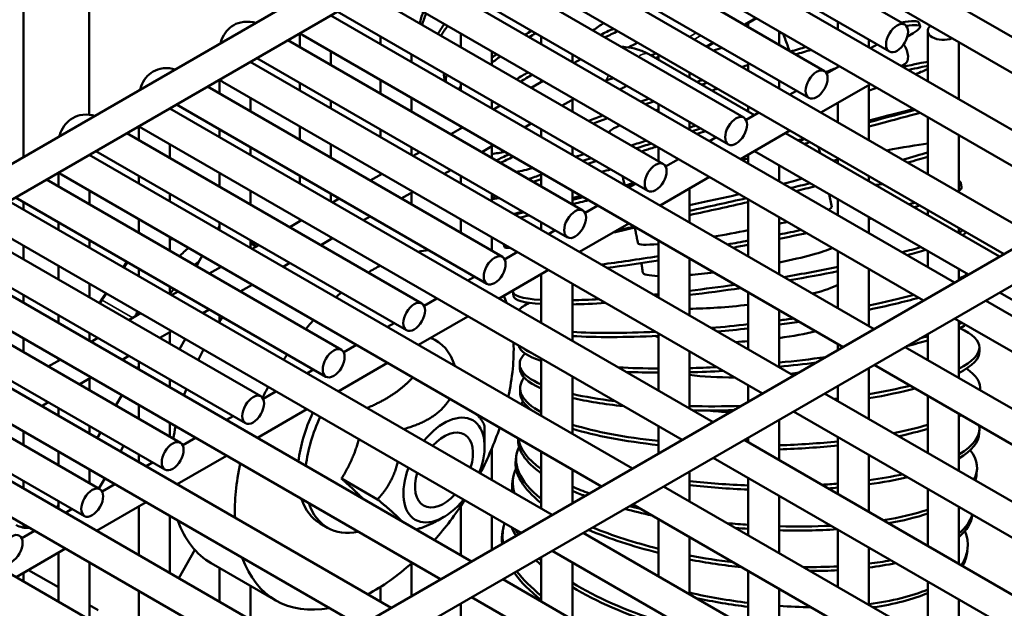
# Model space of a CAD drawing. Header units: inches. Extents: x 1 to 271, y 5 to 171.
# Tile 274 of 334: x 257.17 to 260.92, y 89.32 to 91.56. Entities that reach past the tile are written whole.
import ezdxf

# ---------------------------------------------------------------- set-up
doc = ezdxf.new("R2010")
doc.units = ezdxf.units.IN
doc.header["$LTSCALE"] = 8
doc.header["$MEASUREMENT"] = 0
doc.layers.add('Visible (ANSI)', color=7, linetype='Continuous', lineweight=50)
doc.layers.add('Visible Narrow (ANSI)', color=7, linetype='Continuous', lineweight=35)

msp = doc.modelspace()

# ---------------------------------------------------------------- linework, layer by layer
at = {"layer": 'Visible (ANSI)'}
for p, q in [((259.5567, 92.4043), (240.1628, 81.2072)), ((259.6157, 92.302), (240.2875, 81.1429)), ((257.1851, 92.0812), (257.1851, 91.0351)), ((257.4351, 92.0812), (257.4351, 91.1958)), ((259.1669, 92.0288), (261.222, 90.8423)), ((258.9666, 91.9272), (261.0338, 90.7337)), ((260.1732, 91.2596), (258.9917, 91.9418)), ((260.2015, 91.9215), (261.6463, 91.0873)), ((258.8607, 91.852), (260.9157, 90.6655)), ((260.0834, 91.8533), (261.5282, 91.0191)), ((259.926, 91.1851), (258.8036, 91.8331)), ((260.5385, 91.5387), (260.0933, 91.7958)), ((258.6604, 91.7504), (260.7276, 90.5569)), ((259.867, 91.0828), (258.6855, 91.765)), ((259.8952, 91.7447), (261.3401, 90.9105)), ((258.5545, 91.6752), (260.6095, 90.4887)), ((260.4794, 91.4364), (260.0342, 91.6935)), ((259.6198, 91.0083), (258.4974, 91.6563)), ((259.5607, 90.906), (258.3793, 91.5882)), ((260.2322, 91.3619), (259.787, 91.619)), ((258.3541, 91.5736), (260.4214, 90.3801)), ((259.9737, 91.563), (259.9288, 91.5371)), ((259.9423, 91.5449), (259.9423, 91.5293)), ((260.2839, 91.5493), (260.2839, 91.5203)), ((260.5914, 91.547), (260.5965, 91.5319)), ((260.6254, 91.5148), (260.6254, 91.3231)), ((259.3136, 90.8315), (258.1912, 91.4795)), ((258.2367, 91.5058), (258.2367, 91.4532)), ((258.2483, 91.4984), (260.3033, 90.3119)), ((258.5429, 91.4937), (258.5429, 91.4646)), ((258.8492, 91.5051), (258.8492, 91.4532)), ((259.1554, 91.4937), (259.1554, 91.4646)), ((260.0604, 91.5129), (260.0604, 91.4611)), ((260.402, 91.4811), (260.402, 91.4521)), ((259.8107, 91.4689), (259.7856, 91.4544)), ((260.4075, 91.449), (260.4326, 91.4635)), ((260.7435, 91.4722), (260.7435, 91.2549)), ((259.2545, 90.7292), (258.073, 91.4113)), ((258.3548, 91.4369), (258.3548, 91.3851)), ((258.661, 91.4255), (258.661, 91.3965)), ((258.9673, 91.4369), (258.9673, 91.3851)), ((259.2735, 91.4255), (259.2735, 91.3965)), ((259.3051, 91.4072), (259.28, 91.3927)), ((259.9661, 91.1941), (259.5641, 91.4262)), ((259.6008, 91.4247), (259.6008, 91.405)), ((258.0479, 91.3968), (260.1152, 90.2033)), ((258.0486, 91.3972), (258.0486, 91.3965)), ((259.9423, 91.3929), (259.9423, 91.3639)), ((260.2407, 91.3527), (260.2894, 91.3808)), ((260.2839, 91.3839), (260.2839, 91.3776)), ((260.5256, 91.3808), (260.5385, 91.3882)), ((257.9305, 91.329), (257.9305, 91.2764)), ((258.5429, 91.3283), (258.5429, 91.2764)), ((258.7894, 91.3263), (258.7923, 91.3207)), ((259.1554, 91.3283), (259.1554, 91.3208)), ((259.7189, 91.3565), (259.7189, 91.3368)), ((259.0073, 90.6547), (257.8849, 91.3027)), ((257.942, 91.3216), (259.997, 90.1351)), ((258.2367, 91.3169), (258.2367, 91.2878)), ((258.8492, 91.3169), (258.8492, 91.2878)), ((259.1619, 91.3245), (259.117, 91.2986)), ((260.0604, 91.3247), (260.0604, 91.2957)), ((260.2193, 91.204), (260.4075, 91.3126)), ((260.402, 91.3094), (260.402, 91.0985)), ((258.0486, 91.2601), (258.0486, 91.2083)), ((258.661, 91.2601), (258.661, 91.2083)), ((259.28, 91.2563), (259.2351, 91.2304)), ((259.2735, 91.2526), (259.2735, 91.2083)), ((260.1012, 91.2722), (260.1264, 91.2867)), ((257.7417, 91.22), (259.8089, 90.0265)), ((257.7424, 91.2204), (257.7424, 91.2197)), ((258.9483, 90.5524), (257.7668, 91.2345)), ((258.3548, 91.2487), (258.3548, 91.2197)), ((258.9673, 91.2487), (258.9673, 91.2197)), ((258.9989, 91.2304), (258.9738, 91.2159)), ((259.6008, 91.2365), (259.6008, 91.2075)), ((259.9423, 91.2275), (259.9423, 91.2078)), ((260.2839, 91.2412), (260.2839, 91.1667)), ((259.9345, 91.1759), (259.9831, 91.204)), ((260.6254, 91.1868), (260.6254, 90.9695)), ((261.742, 91.1426), (247.6213, 82.99)), ((257.6242, 91.1522), (257.6242, 91.0996)), ((257.6358, 91.1448), (259.6908, 89.9583)), ((257.9305, 91.1401), (257.9305, 91.111)), ((258.2367, 91.1515), (258.2367, 91.0996)), ((258.5429, 91.1401), (258.5429, 91.111)), ((258.8557, 91.1477), (258.8108, 91.1218)), ((258.8492, 91.1515), (258.8492, 91.144)), ((259.117, 91.1622), (259.0919, 91.1477)), ((259.1554, 91.1401), (259.1554, 91.111)), ((259.7189, 91.1683), (259.7189, 91.1393)), ((258.7011, 90.4779), (257.5787, 91.1259)), ((259.795, 91.0954), (259.8201, 91.1099)), ((259.9131, 91.0272), (260.1012, 91.1358)), ((260.8987, 90.6557), (260.0842, 91.1259)), ((260.7435, 91.1186), (260.7435, 90.9013)), ((257.7424, 91.0833), (257.7424, 91.0315)), ((258.0486, 91.0719), (258.0486, 91.0429)), ((258.3548, 91.0833), (258.3548, 91.0315)), ((258.661, 91.0719), (258.661, 91.0429)), ((258.9738, 91.0795), (258.9289, 91.0536)), ((258.9673, 91.0758), (258.9673, 91.0315)), ((259.2735, 91.0719), (259.2735, 91.0429)), ((259.6008, 91.0711), (259.6008, 91.0193)), ((261.8011, 91.0403), (247.7044, 82.9016)), ((257.4355, 91.0432), (259.5027, 89.8497)), ((257.4361, 91.0436), (257.4361, 91.0429)), ((258.6421, 90.3756), (257.4606, 91.0577)), ((258.6927, 91.0536), (258.6675, 91.0391)), ((259.6283, 90.9991), (259.6769, 91.0272)), ((259.9423, 91.044), (259.9423, 91.0103)), ((260.7806, 90.5875), (259.9661, 91.0577)), ((260.2839, 91.0303), (260.2839, 91.0107)), ((260.0604, 91.0033), (260.0604, 90.9421)), ((257.318, 90.9754), (257.318, 90.9228)), ((257.3296, 90.968), (259.3846, 89.7815)), ((257.6242, 90.9633), (257.6242, 90.9342)), ((257.9305, 90.9747), (257.9305, 90.9228)), ((258.2367, 90.9633), (258.2367, 90.9342)), ((258.5494, 90.9709), (258.5045, 90.945)), ((258.5429, 90.9747), (258.5429, 90.9672)), ((258.8108, 90.9854), (258.7856, 90.9709)), ((258.8492, 90.9633), (258.8492, 90.9342)), ((259.1554, 90.9747), (259.1554, 90.9228)), ((259.6069, 90.8504), (259.795, 90.959)), ((260.402, 90.9621), (260.402, 90.9425)), ((258.3949, 90.3011), (257.2725, 90.9491)), ((259.4888, 90.9186), (259.5139, 90.9331)), ((259.7189, 90.915), (259.7189, 90.7857)), ((260.7516, 90.9363), (260.7545, 90.9206)), ((258.3358, 90.1988), (257.1544, 90.8809)), ((257.4361, 90.9065), (257.4361, 90.8547)), ((257.7424, 90.8951), (257.7424, 90.8661)), ((258.0486, 90.9065), (258.0486, 90.8547)), ((258.3548, 90.8951), (258.3548, 90.8661)), ((258.3864, 90.8768), (258.3613, 90.8623)), ((258.6675, 90.9027), (258.6227, 90.8768)), ((258.661, 90.899), (258.661, 90.8547)), ((258.9673, 90.8951), (258.9673, 90.8661)), ((258.9673, 90.8809), (258.9685, 90.8769)), ((259.2735, 90.9065), (259.2735, 90.8547)), ((257.1292, 90.8664), (259.1965, 89.6729)), ((257.1851, 90.8632), (257.1851, 90.8342)), ((259.322, 90.8223), (259.3707, 90.8504)), ((259.9423, 90.8739), (259.9423, 90.6567)), ((260.2839, 90.8743), (260.2839, 90.8131)), ((258.5045, 90.8086), (258.4794, 90.7941)), ((260.0604, 90.8057), (260.0604, 90.5885)), ((260.402, 90.8061), (260.402, 90.7449)), ((260.6254, 90.8331), (260.6254, 90.8135)), ((258.0887, 90.1243), (256.9662, 90.7723)), ((257.0234, 90.7912), (259.0784, 89.6047)), ((257.318, 90.7865), (257.318, 90.7574)), ((257.6242, 90.7979), (257.6242, 90.746)), ((257.9305, 90.7707), (257.9247, 90.7608)), ((257.9305, 90.7865), (257.9305, 90.7574)), ((258.2432, 90.7941), (258.1983, 90.7682)), ((258.2367, 90.7979), (258.2367, 90.7904)), ((258.8492, 90.7979), (258.8492, 90.746)), ((259.1554, 90.7865), (259.1554, 90.7574)), ((259.3007, 90.6736), (259.4888, 90.7822)), ((260.7435, 90.765), (260.7435, 90.7453)), ((257.7424, 90.7297), (257.7424, 90.6779)), ((258.9673, 90.7297), (258.9673, 90.6779)), ((259.1826, 90.7418), (259.2077, 90.7563)), ((256.823, 90.6896), (258.8902, 89.4961)), ((258.0296, 90.022), (256.8481, 90.7041)), ((257.1851, 90.6978), (257.1851, 90.646)), ((257.4361, 90.7183), (257.4361, 90.6893)), ((257.7424, 90.721), (257.755, 90.7224)), ((258.0486, 90.7183), (258.0486, 90.6893)), ((258.0711, 90.6948), (258.0486, 90.7078)), ((258.0802, 90.7), (258.0551, 90.6855)), ((258.3613, 90.7259), (258.3164, 90.7)), ((259.0133, 90.7031), (259.0157, 90.6923)), ((259.6008, 90.7175), (259.6008, 90.5003)), ((257.8657, 90.6585), (257.8554, 90.6407)), ((259.0158, 90.6455), (259.0644, 90.6736)), ((260.2839, 90.6767), (260.2839, 90.4595)), ((260.6254, 90.6771), (260.6254, 90.6159)), ((256.7171, 90.6144), (258.7721, 89.4279)), ((257.318, 90.6211), (257.318, 90.5692)), ((257.5648, 90.615), (257.5789, 90.6358)), ((257.8554, 90.6407), (257.8432, 90.6196)), ((257.937, 90.6173), (257.8921, 90.5914)), ((257.9305, 90.6211), (257.9305, 90.6136)), ((258.1983, 90.6318), (258.1732, 90.6173)), ((259.7189, 90.6493), (259.7189, 90.4321)), ((257.7824, 89.9475), (256.66, 90.5955)), ((257.6242, 90.6097), (257.6242, 90.5806)), ((258.8763, 90.565), (258.9015, 90.5795)), ((258.9944, 90.4968), (259.1826, 90.6054)), ((259.1554, 90.5897), (259.1554, 90.4038)), ((260.402, 90.6085), (260.402, 90.3913)), ((260.7435, 90.6089), (260.7435, 90.5661)), ((257.4361, 90.5529), (257.4361, 90.5011)), ((257.7424, 90.5415), (257.7424, 90.5125)), ((258.0551, 90.5491), (258.0102, 90.5232)), ((259.2735, 90.5529), (259.2735, 90.3357)), ((256.5168, 90.5128), (258.584, 89.3193)), ((257.7234, 89.8452), (256.5419, 90.5273)), ((257.1851, 90.5096), (257.1851, 90.4806)), ((257.481, 90.4917), (257.4982, 90.517)), ((257.774, 90.5232), (257.7489, 90.5087)), ((259.047, 90.5217), (259.0494, 90.506)), ((259.9423, 90.5203), (259.9423, 90.3031)), ((262.2136, 89.7601), (260.8987, 90.5193)), ((258.7096, 90.4687), (258.7582, 90.4968)), ((260.8457, 90.4887), (261.9125, 89.8729)), ((256.4109, 90.4376), (258.4659, 89.2511)), ((257.318, 90.4329), (257.318, 90.4038)), ((257.6307, 90.4405), (257.5859, 90.4146)), ((257.6242, 90.4443), (257.6242, 90.4368)), ((257.8921, 90.455), (257.867, 90.4405)), ((257.9305, 90.4329), (257.9305, 90.4059)), ((258.6882, 90.32), (258.8763, 90.4286)), ((260.0604, 90.4521), (260.0604, 90.2349)), ((257.4762, 89.7707), (256.3538, 90.4187)), ((258.5701, 90.3882), (258.5952, 90.4027)), ((260.7276, 90.4205), (261.8534, 89.7706)), ((260.7435, 90.4114), (260.7435, 90.1941)), ((257.4361, 90.3647), (257.4361, 90.3357)), ((257.7489, 90.3723), (257.704, 90.3464)), ((257.7424, 90.3686), (257.7424, 90.3243)), ((259.6008, 90.3639), (259.6008, 90.1467)), ((260.6254, 90.3615), (260.6254, 90.2623)), ((256.2106, 90.336), (258.2778, 89.1425)), ((257.4171, 89.6684), (256.2357, 90.3505)), ((257.1851, 90.3442), (257.1851, 90.2924)), ((257.4678, 90.3464), (257.4426, 90.3319)), ((257.7785, 90.3034), (257.801, 90.3422)), ((258.4034, 90.2919), (258.452, 90.32)), ((258.7539, 90.3369), (258.7358, 90.3474)), ((260.2839, 90.3231), (260.2839, 90.3007)), ((257.5859, 90.2782), (257.5607, 90.2637)), ((259.7189, 90.2957), (259.7189, 90.0785)), ((260.5395, 90.3119), (261.6062, 89.6961)), ((260.8218, 90.3116), (260.8224, 90.296)), ((256.1047, 90.2608), (258.1597, 89.0743)), ((257.3245, 90.2637), (257.2796, 90.2378)), ((257.318, 90.2675), (257.318, 90.26)), ((257.6242, 90.2403), (257.6185, 90.2304)), ((257.6242, 90.2561), (257.6242, 90.227)), ((258.382, 90.1432), (258.5701, 90.2518)), ((259.0731, 90.2452), (259.0737, 90.2296)), ((259.1554, 90.2675), (259.1554, 90.0502)), ((260.4214, 90.2437), (261.5472, 89.5938)), ((258.2639, 90.2114), (258.289, 90.2259)), ((260.402, 90.2325), (260.402, 90.0377)), ((257.4426, 90.1955), (257.3977, 90.1696)), ((257.4361, 90.1918), (257.4361, 90.1475)), ((257.7424, 90.1879), (257.7424, 90.1589)), ((259.2735, 90.1993), (259.2735, 89.9821)), ((259.9423, 90.1667), (259.9423, 90.1035)), ((255.9043, 90.1592), (257.9716, 88.9657)), ((257.5595, 90.1281), (257.537, 90.0892)), ((258.0971, 90.1151), (258.1458, 90.1432)), ((259.0748, 90.1552), (259.0748, 90.1397)), ((260.2333, 90.1351), (261.3, 89.5193)), ((260.2839, 90.1643), (260.2839, 90.1059)), ((260.8248, 90.1553), (260.8248, 90.1472)), ((257.2796, 90.1014), (257.2545, 90.0869)), ((257.6242, 90.0907), (257.6242, 90.0388)), ((260.6254, 90.1259), (260.6254, 89.9087)), ((257.318, 90.0793), (257.318, 90.0502)), ((258.0758, 89.9664), (258.2639, 90.075)), ((260.1152, 90.0669), (261.2409, 89.417)), ((260.7435, 90.0578), (260.7435, 89.8405)), ((257.7424, 90.0225), (257.7424, 89.9707)), ((257.9576, 90.0346), (257.9828, 90.0491)), ((260.0604, 90.0354), (260.0604, 89.8813)), ((257.1851, 89.9906), (257.1851, 89.9388)), ((257.4361, 90.0111), (257.4361, 89.9821)), ((257.478, 89.9869), (257.4654, 89.9652)), ((258.9396, 89.933), (258.9396, 89.9786)), ((259.6008, 90.0103), (259.6008, 89.9064)), ((260.8218, 89.9995), (260.8212, 89.9842)), ((257.7909, 89.9383), (257.8395, 89.9664)), ((259.927, 89.9583), (260.9938, 89.3425)), ((259.9423, 89.9672), (259.9423, 89.9495)), ((260.2839, 89.9695), (260.2839, 89.7523)), ((257.318, 89.9139), (257.318, 89.862)), ((257.5538, 89.9141), (257.5663, 89.9359)), ((257.6242, 89.9025), (257.6242, 89.8734)), ((258.9673, 89.9263), (258.9673, 89.8053)), ((259.1554, 89.9139), (259.1554, 89.6966)), ((257.6514, 89.8578), (257.6765, 89.8723)), ((257.7695, 89.7896), (257.9576, 89.8982)), ((259.0599, 89.8969), (259.0581, 89.882)), ((259.8089, 89.8901), (260.9347, 89.2402)), ((260.402, 89.9013), (260.402, 89.6841)), ((257.4361, 89.8457), (257.4361, 89.7939)), ((259.2735, 89.8457), (259.2735, 89.7174)), ((259.7189, 89.8382), (259.7189, 89.7249)), ((260.8128, 89.8445), (260.8116, 89.8294)), ((257.1851, 89.8024), (257.1851, 89.7734)), ((257.4723, 89.773), (257.4947, 89.8118)), ((258.3952, 89.811), (258.5323, 89.7319)), ((259.0486, 89.8157), (259.0462, 89.8011)), ((259.9423, 89.8131), (259.9423, 89.5959)), ((257.4847, 89.7615), (257.5333, 89.7896)), ((259.6208, 89.7815), (260.6875, 89.1657)), ((260.6254, 89.7723), (260.6254, 89.5551)), ((257.318, 89.7257), (257.318, 89.6966)), ((257.4633, 89.6128), (257.6514, 89.7214)), ((260.0604, 89.7449), (260.0604, 89.5277)), ((257.318, 89.7099), (257.3123, 89.7)), ((257.3452, 89.681), (257.3703, 89.6955)), ((257.6242, 89.7057), (257.6242, 89.5198)), ((258.8492, 89.707), (258.8492, 89.5198)), ((259.5027, 89.7133), (260.6285, 89.0634)), ((260.7435, 89.7042), (260.7435, 89.4869)), ((257.7424, 89.6689), (257.7424, 89.4517)), ((258.3424, 89.6242), (258.3141, 89.6405)), ((258.7851, 89.6654), (258.7619, 89.652)), ((258.9673, 89.6689), (258.9673, 89.5406)), ((259.6008, 89.6567), (259.6008, 89.4395)), ((257.1785, 89.5847), (257.2271, 89.6128)), ((257.1851, 89.637), (257.1851, 89.6248)), ((259.008, 89.6093), (259.011, 89.6236)), ((259.3146, 89.6047), (260.3813, 88.9889)), ((260.2839, 89.6159), (260.2839, 89.3987)), ((259.7189, 89.5885), (259.7189, 89.3713)), ((257.1571, 89.436), (257.3452, 89.5446)), ((257.318, 89.5289), (257.318, 89.343)), ((257.7757, 89.4324), (257.8374, 89.5394)), ((259.1965, 89.5365), (260.3223, 88.8866)), ((260.402, 89.5477), (260.402, 89.3305)), ((260.7764, 89.5379), (260.774, 89.5233)), ((257.4361, 89.4921), (257.4361, 89.2749)), ((259.1554, 89.5128), (259.1554, 89.343)), ((259.2735, 89.4921), (259.2735, 89.2749)), ((257.318, 89.3975), (257.2043, 89.4632)), ((258.1449, 89.3474), (257.8995, 89.489)), ((257.9305, 89.4712), (257.9305, 89.343)), ((258.661, 89.4881), (258.661, 89.3638)), ((259.9423, 89.4595), (259.9423, 89.2423)), ((257.1851, 89.4522), (257.1851, 89.4198)), ((259.0084, 89.4279), (260.0751, 88.8121)), ((260.6254, 89.4187), (260.6254, 89.2015)), ((257.6242, 89.3835), (257.6242, 89.1662)), ((258.0486, 89.403), (258.0486, 89.2749)), ((258.5429, 89.3984), (258.5429, 89.343)), ((260.0604, 89.3913), (260.0604, 89.1741)), ((258.8902, 89.3597), (260.016, 88.7098)), ((260.7435, 89.3506), (260.7435, 89.1173)), ((257.4694, 89.3101), (257.4361, 89.3293)), ((258.8492, 89.336), (258.8492, 89.1662))]:
    msp.add_line(p, q, dxfattribs=at)
for centre, major_axis, ratio, start_param, end_param in [((259.4472, 91.9405), (-0.7456, -0.4579), 0.274016, 5.913335, 6.045816), ((259.4552, 91.9273), (-0.7456, -0.4579), 0.274016, 5.894585, 6.021439), ((259.7631, 91.2648), (0.8283, 0.2821), 0.066308, 0, 0.383863), ((259.5092, 91.8349), (-0.7626, -0.4289), 0.240649, 5.797608, 5.906567), ((259.5168, 91.8214), (-0.7626, -0.4289), 0.240649, 5.780082, 5.885924), ((259.6224, 91.6145), (-0.7926, -0.3707), 0.172148, 5.319216, 5.359006), ((259.6733, 91.5002), (-0.8057, -0.3413), 0.13719, 4.960865, 5.025811), ((259.6795, 91.4856), (-0.8057, -0.3413), 0.13719, 4.947138, 5.01193), ((259.7259, 91.3687), (-0.8175, -0.3118), 0.10188, 4.405882, 4.420681), ((259.7683, 91.2497), (0.8283, 0.2821), 0.066308, 5.916176, 6.619805), ((260.6845, 91.5148), (-0.0591, 0), 0.57735, 5.676493, 8.460674), ((258.2778, 91.5495), (-0.0295, -0.0511), 0.57735, 5.924866, 6.283185), ((259.6291, 91.6003), (-0.7926, -0.3707), 0.172148, 5.305131, 5.344613), ((259.5677, 91.7262), (-0.7783, -0.3999), 0.206663, 5.769667, 5.776824), ((259.7631, 91.2648), (-0.8283, -0.2821), 0.066308, 4.186642, 4.266179), ((259.7683, 91.2497), (-0.8283, -0.2821), 0.066308, 4.167416, 4.24788), ((260.5089, 91.4394), (0.0295, -0.0511), 0.57735, 0, 1.712693), ((259.6224, 91.6145), (-0.7926, -0.3707), 0.172148, 5.561392, 5.600339), ((259.6291, 91.6003), (-0.7926, -0.3707), 0.172148, 5.544761, 5.615319), ((259.7203, 91.3836), (-0.8175, -0.3118), 0.10188, 4.83047, 4.855514), ((259.7259, 91.3687), (-0.8175, -0.3118), 0.10188, 4.827107, 4.840749), ((259.7631, 91.2648), (-0.8283, -0.2821), 0.066308, 4.471758, 4.5012), ((259.7683, 91.2497), (-0.8283, -0.2821), 0.066308, 4.478118, 4.484626), ((259.7683, 91.2497), (0.8283, 0.2821), 0.066308, 5.291191, 5.3525), ((259.8018, 91.1444), (0.8379, 0.2522), 0.030567, 0.175479, 0.505091), ((259.8064, 91.1291), (0.8379, 0.2522), 0.030567, 0.203361, 0.466133), ((259.8064, 91.1291), (0.8379, 0.2522), 0.030567, 5.87454, 6.061423), ((257.9716, 91.3727), (-0.0295, -0.0511), 0.57735, 5.924866, 6.283185), ((259.5677, 91.7262), (-0.7783, -0.3999), 0.206663, 6.139073, 6.283185), ((259.5748, 91.7123), (-0.7783, -0.3999), 0.206663, 6.099898, 6.238993), ((259.6733, 91.5002), (-0.8057, -0.3413), 0.13719, 5.435401, 5.516345), ((259.6795, 91.4856), (-0.8057, -0.3413), 0.13719, 5.418795, 5.498687), ((259.7631, 91.2648), (-0.8283, -0.2821), 0.066308, 4.683399, 4.709303), ((259.6224, 91.6145), (-0.7926, -0.3707), 0.172148, 5.967576, 6.01771), ((259.7683, 91.2497), (-0.8283, -0.2821), 0.066308, 4.667386, 4.693325), ((259.8064, 91.1291), (0.8379, 0.2522), 0.030567, 5.493891, 5.545833), ((259.7631, 91.2648), (-0.8283, -0.2821), 0.066308, 4.931313, 4.970042), ((259.7683, 91.2497), (-0.8283, -0.2821), 0.066308, 4.915184, 4.953805), ((259.8018, 91.1444), (-0.8379, -0.2522), 0.030567, 4.534607, 4.543403), ((259.8361, 91.0225), (0.8464, 0.222), 0.005253, 0.516003, 0.837057), ((259.8361, 91.0225), (-0.8464, -0.222), 0.005253, 2.30178, 2.636207), ((259.7631, 91.2648), (-0.8283, -0.2821), 0.066308, 5.157378, 5.232058), ((259.7683, 91.2497), (-0.8283, -0.2821), 0.066308, 5.140224, 5.214331), ((259.8401, 91.007), (-0.8464, -0.222), 0.005253, 2.295347, 2.675392), ((257.6653, 91.1959), (-0.0295, -0.0511), 0.57735, 5.924866, 6.283185), ((259.8018, 91.1444), (-0.8379, -0.2522), 0.030567, 4.773593, 4.802212), ((259.8064, 91.1291), (-0.8379, -0.2522), 0.030567, 4.756403, 4.795842), ((259.8361, 91.0225), (0.3627, 0.0952), 0.005253, 5.661956, 5.782428), ((259.8361, 91.0225), (-0.8464, -0.222), 0.005253, 1.930656, 1.960344), ((259.8018, 91.1444), (-0.8379, -0.2522), 0.030567, 5.001158, 5.074777), ((259.8064, 91.1291), (-0.8379, -0.2522), 0.030567, 4.983416, 5.056645), ((259.8401, 91.007), (-0.8464, -0.222), 0.005253, 1.950434, 1.980358), ((259.866, 90.8994), (0.8538, 0.1915), 0.04106, 0.465525, 0.778949), ((259.7259, 91.3687), (-0.8175, -0.3118), 0.10188, 0.344832, 0.485901), ((259.7631, 91.2648), (-0.8283, -0.2821), 0.066308, 5.770806, 5.913048), ((259.7683, 91.2497), (-0.8283, -0.2821), 0.066308, 5.741929, 5.876136), ((259.7683, 91.2497), (0.8283, 0.2821), 0.066308, 4.067093, 4.116048), ((259.8018, 91.1444), (-0.8379, -0.2522), 0.030567, 5.27949, 5.326059), ((259.8401, 91.007), (-0.8464, -0.222), 0.005253, 1.663901, 1.690465), ((259.866, 90.8994), (-0.8538, -0.1915), 0.04106, 2.45175, 2.657644), ((259.8695, 90.8838), (-0.8538, -0.1915), 0.04106, 2.481828, 2.648754), ((259.7683, 91.2497), (0.8283, 0.2821), 0.066308, 3.664567, 3.798774), ((259.8064, 91.1291), (-0.8379, -0.2522), 0.030567, 5.259591, 5.305585), ((259.866, 90.8994), (0.8538, 0.1915), 0.04106, 1.050178, 1.074964), ((257.3591, 91.0191), (-0.0295, -0.0511), 0.57735, 5.924866, 6.283185), ((259.8018, 91.1444), (-0.8379, -0.2522), 0.030567, 5.58425, 5.681474), ((259.8064, 91.1291), (0.8379, 0.2522), 0.030567, 4.176681, 4.222675), ((259.866, 90.8994), (0.3659, 0.0821), 0.04106, 5.312797, 5.58403), ((259.8064, 91.1291), (-0.8379, -0.2522), 0.030567, 5.592941, 5.652879), ((259.8361, 91.0225), (0.8464, 0.222), 0.005253, 2.013711, 2.018768), ((259.8361, 91.0225), (-0.3627, -0.0952), 0.005253, 0.037659, 0.446585), ((259.8361, 91.0225), (-0.8464, -0.222), 0.005253, 1.133442, 1.178168), ((259.866, 90.8994), (-0.8538, -0.1915), 0.04106, 1.843467, 1.936241), ((259.8695, 90.8838), (-0.8538, -0.1915), 0.04106, 1.863862, 1.957199), ((259.8915, 90.7756), (0.8601, 0.1607), 0.076761, 0.842824, 0.885444), ((259.8915, 90.7756), (0.8601, 0.1607), 0.076761, 6.131028, 6.406657), ((259.8944, 90.7599), (0.8601, 0.1607), 0.076761, 6.108121, 6.283185), ((259.8064, 91.1291), (-0.8379, -0.2522), 0.030567, 6.091539, 6.532319), ((259.8361, 91.0225), (0.8464, 0.222), 0.005253, 2.245167, 2.296521), ((259.8361, 91.0225), (-0.8464, -0.222), 0.005253, 0.842316, 0.907043), ((259.866, 90.8994), (0.3659, 0.0821), 0.04106, 4.289495, 4.820195), ((259.866, 90.8994), (-0.8538, -0.1915), 0.04106, 1.388442, 1.642443), ((259.8401, 91.007), (-0.8464, -0.222), 0.005253, 0.835877, 0.930387), ((259.8695, 90.8838), (-0.8538, -0.1915), 0.04106, 1.38428, 1.646987), ((259.8915, 90.7756), (0.3686, 0.0689), 0.076761, 6.006533, 6.283185), ((259.8915, 90.7756), (-0.8601, -0.1607), 0.076761, 2.434887, 2.477507), ((259.8944, 90.7599), (-0.8601, -0.1607), 0.076761, 2.464999, 2.509026), ((259.8361, 91.0225), (-0.8464, -0.222), 0.005253, 5.804341, 5.901107), ((259.8361, 91.0225), (-0.8464, -0.222), 0.005253, 0.392696, 0.489462), ((259.8401, 91.007), (-0.8464, -0.222), 0.005253, 0.439, 0.527775), ((259.8915, 90.7756), (0.8601, 0.1607), 0.076761, 2.01445, 2.125599), ((259.8695, 90.8838), (-0.8538, -0.1915), 0.04106, 1.040909, 1.126984), ((259.866, 90.8994), (-0.8538, -0.1915), 0.04106, 1.103045, 1.104405), ((259.8915, 90.7756), (0.3686, 0.0689), 0.076761, 5.1742, 5.270271), ((259.8944, 90.7599), (-0.8601, -0.1607), 0.076761, 2.187603, 2.200075), ((259.866, 90.8994), (0.8538, 0.1915), 0.04106, 2.544822, 2.552778), ((259.8915, 90.7756), (0.3686, 0.0689), 0.076761, 4.479773, 4.836472), ((259.8915, 90.7756), (-0.8601, -0.1607), 0.076761, 1.754181, 1.85492), ((259.8944, 90.7599), (-0.8601, -0.1607), 0.076761, 1.750708, 1.876574), ((259.9124, 90.6512), (0.8654, 0.1295), 0.112265, 5.983666, 6.058639), ((259.9147, 90.6355), (0.8654, 0.1295), 0.112265, 6.035885, 6.128468), ((259.8695, 90.8838), (-0.8538, -0.1915), 0.04106, 0, 0.216376), ((259.8915, 90.7756), (-0.3686, -0.0689), 0.076761, 0, 0.648188), ((259.8915, 90.7756), (-0.8601, -0.1607), 0.076761, 1.524125, 1.615624), ((259.8944, 90.7599), (-0.8601, -0.1607), 0.076761, 1.545491, 1.612212), ((259.9124, 90.6512), (-0.8654, -0.1295), 0.112265, 2.344925, 2.470527), ((257.8716, 90.3712), (0.2188, 0.3789), 0.57735, 0.974085, 1.093536), ((258.5199, 89.9969), (0.375, 0.6495), 0.57735, 0.384253, 0.465554), ((259.8915, 90.7756), (-0.8601, -0.1607), 0.076761, 0.924035, 1.211766), ((259.9124, 90.6512), (0.3709, 0.0555), 0.112265, 5.106191, 5.931183), ((259.9147, 90.6355), (-0.8654, -0.1295), 0.112265, 2.373286, 2.502187), ((257.9303, 90.3373), (0.2188, 0.3789), 0.57735, 1.029697, 1.093536), ((258.5199, 89.9969), (0.375, 0.6495), 0.57735, 0.743517, 0.828128), ((259.8944, 90.7599), (-0.8601, -0.1607), 0.076761, 0.952282, 1.208145), ((259.9124, 90.6512), (-0.8654, -0.1295), 0.112265, 1.746783, 1.997621), ((259.9124, 90.6512), (0.8654, 0.1295), 0.112265, 2.618737, 2.643269), ((259.8944, 90.7599), (-0.8601, -0.1607), 0.076761, 0.514122, 0.522906), ((259.9124, 90.6512), (-0.3709, -0.0555), 0.112265, 0, 0.556654), ((259.9124, 90.6512), (0.3709, 0.0555), 0.112265, 4.146854, 4.422132), ((259.9147, 90.6355), (-0.8654, -0.1295), 0.112265, 1.769417, 1.994612), ((259.9287, 90.5267), (0.8695, 0.0979), 0.147481, 5.909575, 6.037067), ((259.9124, 90.6512), (-0.8654, -0.1295), 0.112265, 1.328543, 1.53116), ((259.9287, 90.5267), (0.3726, 0.042), 0.147481, 5.463315, 5.958511), ((257.9303, 90.3373), (0.2188, 0.3789), 0.57735, 1.380264, 1.438168), ((258.2745, 90.1386), (-0.375, -0.6495), 0.57735, 4.427489, 4.441121), ((258.5199, 89.9969), (0.375, 0.6495), 0.57735, 1.025378, 1.064125), ((258.5199, 89.9969), (-0.375, -0.6495), 0.57735, 2.676039, 2.734), ((259.9124, 90.6512), (-0.8654, -0.1295), 0.112265, 6.225878, 6.772436), ((259.9147, 90.6355), (-0.8654, -0.1295), 0.112265, 0, 0.483612), ((259.9124, 90.6512), (-0.8654, -0.1295), 0.112265, 1.163281, 1.185712), ((259.9147, 90.6355), (-0.8654, -0.1295), 0.112265, 1.325753, 1.554093), ((259.9287, 90.5267), (-0.8695, -0.0979), 0.147481, 2.129641, 2.387285), ((259.9287, 90.5267), (-0.8695, -0.0979), 0.147481, 5.924076, 6.10577), ((259.9124, 90.6512), (-0.8654, -0.1295), 0.112265, 0.7236, 0.884773), ((259.9147, 90.6355), (-0.8654, -0.1295), 0.112265, 0.71956, 0.917557), ((259.9287, 90.5267), (0.3726, 0.042), 0.147481, 4.097849, 4.73233), ((259.9305, 90.511), (-0.8695, -0.0979), 0.147481, 2.127216, 2.41712), ((257.8716, 90.3712), (0.2188, 0.3789), 0.57735, 1.711802, 1.733446), ((258.2745, 90.1386), (-0.375, -0.6495), 0.57735, 4.60169, 4.635346), ((258.5199, 89.9969), (0.375, 0.6495), 0.57735, 1.236833, 1.299529), ((259.9287, 90.5267), (-0.8695, -0.0979), 0.147481, 1.407666, 1.569851), ((259.9287, 90.5267), (-0.8695, -0.0979), 0.147481, 1.706253, 1.770477), ((259.9305, 90.511), (-0.8695, -0.0979), 0.147481, 1.704194, 1.794514), ((259.9404, 90.4023), (0.8725, 0.0658), 0.182319, 5.867598, 5.903764), ((259.9416, 90.3866), (0.8725, 0.0658), 0.182319, 5.864145, 5.947661), ((259.9287, 90.5267), (-0.8695, -0.0979), 0.147481, 0.700885, 1.154761), ((259.9305, 90.511), (-0.8695, -0.0979), 0.147481, 0.697782, 1.165354), ((259.9404, 90.4023), (-0.3739, -0.0282), 0.182319, 0.323776, 0.418275), ((259.9305, 90.511), (-0.8695, -0.0979), 0.147481, 1.43323, 1.567815), ((259.9404, 90.4023), (0.3739, 0.0282), 0.182319, 5.025381, 5.464314), ((259.9404, 90.4023), (-0.8725, -0.0658), 0.182319, 2.407023, 2.459726), ((259.9475, 90.2784), (0.8744, 0.0332), 0.216688, 5.848434, 6.690673), ((258.5482, 89.9806), (0.2058, 0.3564), 0.57735, 5.797709, 6.375891), ((258.5199, 89.9969), (-0.375, -0.6495), 0.57735, 2.077468, 2.398076), ((259.9416, 90.3866), (-0.8725, -0.0658), 0.182319, 0.024245, 0.434972), ((259.9404, 90.4023), (0.3739, 0.0282), 0.182319, 4.574621, 4.703773), ((259.9416, 90.3866), (-0.8725, -0.0658), 0.182319, 2.320409, 2.45754), ((258.2745, 90.1386), (-0.375, -0.6495), 0.57735, 4.79299, 4.853204), ((258.5199, 89.9969), (0.375, 0.6495), 0.57735, 1.460098, 1.493753), ((259.9475, 90.2784), (-0.8744, -0.0332), 0.216688, 6.061778, 6.712387), ((259.9404, 90.4023), (-0.8725, -0.0658), 0.182319, 0.19097, 0.331099), ((259.948, 90.2628), (0.8744, 0.0332), 0.216688, 5.846798, 6.283185), ((257.8716, 90.3712), (0.2188, 0.3789), 0.57735, 2.153326, 2.174877), ((259.9404, 90.4023), (-0.8725, -0.0658), 0.182319, 1.695036, 1.903369), ((259.9416, 90.3866), (-0.8725, -0.0658), 0.182319, 1.693667, 1.85868), ((259.948, 90.2628), (-0.8744, -0.0332), 0.216688, 0, 0.427598), ((259.9404, 90.4023), (-0.8725, -0.0658), 0.182319, 0.958907, 1.157288), ((259.9416, 90.3866), (-0.8725, -0.0658), 0.182319, 0.997629, 1.155815), ((259.9404, 90.4023), (-0.8725, -0.0658), 0.182319, 1.300396, 1.42276), ((259.9416, 90.3866), (-0.8725, -0.0658), 0.182319, 1.298993, 1.450338), ((259.9475, 90.2784), (0.3747, 0.0142), 0.216688, 4.048291, 4.554724), ((259.9475, 90.2784), (0.3747, 0.0142), 0.216688, 5.133358, 5.228431), ((259.9498, 90.1553), (0.875, 0.0001), 0.250502, 6.247583, 6.629353), ((259.9498, 90.1553), (-0.875, -0.0001), 0.250502, 6.098273, 6.715699), ((259.9475, 90.2784), (-0.8744, -0.0332), 0.216688, 2.109205, 2.335858), ((258.2745, 90.1386), (-0.375, -0.6495), 0.57735, 5.014808, 5.050109), ((258.5199, 89.9969), (0.375, 0.6495), 0.57735, 1.651397, 1.714185), ((259.9498, 90.1398), (-0.875, -0.0001), 0.250502, 0, 0.313169), ((259.9475, 90.2784), (-0.8744, -0.0332), 0.216688, 0.682522, 0.936103), ((259.948, 90.2628), (-0.8744, -0.0332), 0.216688, 2.108411, 2.365627), ((259.9475, 90.0332), (-0.8744, 0.0337), 0.283672, 6.125178, 6.172746), ((259.948, 90.2628), (-0.8744, -0.0332), 0.216688, 0.681457, 0.981815), ((259.9475, 90.2784), (-0.8744, -0.0332), 0.216688, 1.94071, 1.957495), ((258.5199, 89.9969), (0.2058, 0.3564), 0.57735, 1.718072, 2.219174), ((258.7851, 89.8438), (0.1093, 0.1892), 0.57735, 4.979751, 7.58662), ((259.9475, 90.2784), (-0.8744, -0.0332), 0.216688, 1.298131, 1.525162), ((259.948, 90.2628), (-0.8744, -0.0332), 0.216688, 1.312508, 1.492116), ((259.9498, 90.1553), (0.375, 0), 0.250502, 4.267305, 4.505255), ((259.9498, 90.1398), (-0.875, -0.0001), 0.250502, 2.707112, 2.732156), ((258.5482, 89.9806), (0.2058, 0.3564), 0.57735, 1.718072, 2.219174), ((259.9498, 90.1553), (-0.875, -0.0001), 0.250502, 0.687341, 1.160512), ((259.9498, 90.1553), (-0.875, -0.0001), 0.250502, 2.243747, 2.452941), ((258.2745, 90.1386), (-0.375, -0.6495), 0.57735, 5.223122, 5.293142), ((258.7851, 89.8438), (0.078, 0.1351), 0.57735, 5.091433, 7.474938), ((258.5199, 89.9969), (-0.375, -0.6495), 0.57735, 1.647839, 1.904759), ((259.9498, 90.1398), (-0.875, -0.0001), 0.250502, 0.687339, 1.16051), ((259.9498, 90.1398), (-0.875, -0.0001), 0.250502, 2.272997, 2.452939), ((259.9475, 90.0332), (0.8744, -0.0337), 0.283672, 5.867539, 6.337247), ((259.9469, 90.0179), (0.8744, -0.0337), 0.283672, 5.869175, 6.283185), ((259.9393, 89.8975), (-0.8723, 0.0681), 0.316114, 0.002178, 0.479531), ((259.9405, 89.9126), (-0.8723, 0.0681), 0.316114, 0.05979, 0.47644), ((259.9498, 90.1553), (-0.875, -0.0001), 0.250502, 1.69757, 1.962513), ((259.9288, 89.7937), (-0.8689, 0.1032), 0.347744, 6.162574, 6.799384), ((259.9498, 90.1398), (-0.875, -0.0001), 0.250502, 1.697569, 1.962511), ((259.9405, 89.9126), (0.8723, -0.0681), 0.316114, 6.144626, 6.550439), ((258.5199, 89.9969), (0.375, 0.6495), 0.57735, 2.081529, 2.403331), ((259.927, 89.7788), (-0.8689, 0.1032), 0.347744, 0, 0.520627), ((258.7851, 89.8438), (-0.1093, -0.1892), 0.57735, 4.992396, 7.573974), ((258.7851, 89.8438), (-0.078, -0.1351), 0.57735, 5.109857, 7.456514), ((259.9125, 89.6768), (-0.8639, 0.1389), 0.378482, 6.176233, 6.460649), ((259.9393, 89.8975), (0.8723, -0.0681), 0.316114, 6.191661, 6.283185), ((259.9101, 89.6622), (-0.8639, 0.1389), 0.378482, 0, 0.124056), ((259.9475, 90.0332), (-0.8744, 0.0337), 0.283672, 1.317275, 1.575861), ((259.9475, 90.0332), (-0.8744, 0.0337), 0.283672, 1.901762, 1.976635), ((259.9475, 90.0332), (-0.8744, 0.0337), 0.283672, 2.128342, 2.310979), ((259.9469, 90.0179), (-0.8744, 0.0337), 0.283672, 2.129133, 2.341306), ((259.8916, 89.5623), (-0.8572, 0.1754), 0.408248, 6.18771, 6.211486), ((259.9405, 89.9126), (-0.8723, 0.0681), 0.316114, 0.725475, 0.832802), ((259.9393, 89.8975), (-0.8723, 0.0681), 0.316114, 0.727571, 0.808627), ((259.9469, 90.0179), (-0.8744, 0.0337), 0.283672, 1.317975, 1.576537), ((259.9469, 90.0179), (-0.8744, 0.0337), 0.283672, 1.931381, 1.977367), ((258.5199, 89.9969), (-0.2058, -0.3564), 0.57735, 5.81175, 6.283185), ((258.5482, 89.9806), (-0.2058, -0.3564), 0.57735, 5.81175, 6.75462), ((258.5199, 89.9969), (-0.375, -0.6495), 0.57735, 1.233077, 1.490195), ((259.9393, 89.8975), (-0.8723, 0.0681), 0.316114, 1.031066, 1.166863), ((259.9405, 89.9126), (-0.8723, 0.0681), 0.316114, 1.054132, 1.109252), ((259.9405, 89.9126), (-0.8723, 0.0681), 0.316114, 2.228104, 2.498071), ((259.9393, 89.8975), (-0.8723, 0.0681), 0.316114, 2.258505, 2.500259), ((258.2745, 90.1386), (-0.375, -0.6495), 0.57735, 5.825595, 6.283185), ((259.8682, 89.4482), (-0.8572, 0.1754), 0.408248, 6.23306, 6.443362), ((259.9405, 89.9126), (-0.8723, 0.0681), 0.316114, 1.506399, 1.597627), ((259.9288, 89.7937), (0.8689, -0.1032), 0.347744, 5.967233, 6.230219), ((259.927, 89.7788), (0.8689, -0.1032), 0.347744, 5.973095, 6.277832), ((257.2194, 89.7432), (-0.0625, -0.1083), 0.816497, 0, 0.510423), ((259.8653, 89.4339), (-0.8572, 0.1754), 0.408248, 0, 0.128779), ((259.8886, 89.548), (-0.8572, 0.1754), 0.408248, 0.265658, 0.348659), ((259.8916, 89.5623), (-0.8572, 0.1754), 0.408248, 0.32242, 0.372681), ((259.927, 89.7788), (-0.8689, 0.1032), 0.347744, 0.862817, 1.227558), ((259.9288, 89.7937), (-0.8689, 0.1032), 0.347744, 0.884351, 1.225363), ((259.9393, 89.8975), (-0.8723, 0.0681), 0.316114, 1.543883, 1.598981), ((259.9405, 89.9126), (-0.8723, 0.0681), 0.316114, 1.733417, 1.965773), ((259.9393, 89.8975), (-0.8723, 0.0681), 0.316114, 1.734784, 1.996522), ((259.9125, 89.6768), (0.8639, -0.1389), 0.378482, 6.102869, 6.502125), ((258.5199, 89.9969), (-0.375, -0.6495), 0.57735, 5.825595, 6.740775), ((258.5199, 89.9969), (-0.375, -0.6495), 0.57735, 0.738262, 1.060063), ((259.8886, 89.548), (-0.8572, 0.1754), 0.408248, 0.585418, 0.633612), ((259.8916, 89.5623), (-0.8572, 0.1754), 0.408248, 0.605401, 0.627067), ((259.9288, 89.7937), (-0.8689, 0.1032), 0.347744, 1.368338, 1.562012), ((259.927, 89.7788), (-0.8689, 0.1032), 0.347744, 1.370433, 1.601608), ((259.9288, 89.7937), (-0.8689, 0.1032), 0.347744, 2.187428, 2.304878), ((259.9101, 89.6622), (0.8639, -0.1389), 0.378482, 6.141813, 6.283185), ((259.8653, 89.4339), (0.8572, -0.1754), 0.408248, 3.557015, 3.825087), ((259.8682, 89.4482), (0.8572, -0.1754), 0.408248, 3.579614, 3.819032), ((259.9288, 89.7937), (-0.8689, 0.1032), 0.347744, 1.872284, 2.032681), ((259.927, 89.7788), (-0.8689, 0.1032), 0.347744, 1.905484, 2.03491), ((259.927, 89.7788), (-0.8689, 0.1032), 0.347744, 2.189854, 2.335989), ((259.8916, 89.5623), (-0.8572, 0.1754), 0.408248, 0.852518, 1.309362), ((259.8886, 89.548), (-0.8572, 0.1754), 0.408248, 0.857399, 1.312976), ((259.9125, 89.6768), (-0.8639, 0.1389), 0.378482, 2.232742, 2.59956), ((259.9125, 89.6768), (-0.8639, 0.1389), 0.378482, 1.40606, 1.666117), ((259.9101, 89.6622), (-0.8639, 0.1389), 0.378482, 1.439723, 1.668835), ((259.9101, 89.6622), (-0.8639, 0.1389), 0.378482, 2.258498, 2.604369), ((259.9125, 89.6768), (-0.8639, 0.1389), 0.378482, 1.803419, 1.947171)]:
    msp.add_ellipse(centre, major_axis=major_axis, ratio=ratio, start_param=start_param, end_param=end_param, dxfattribs=at)
for centre in [(260.5089, 91.4876), (260.2027, 91.3108), (259.8965, 91.134), (259.5903, 90.9572), (259.284, 90.7804), (258.9778, 90.6036), (258.6716, 90.4268), (258.3654, 90.25), (258.0591, 90.0732), (257.7529, 89.8964), (257.4467, 89.7196), (257.1404, 89.5428)]:
    msp.add_ellipse(centre, major_axis=(-0.0295, -0.0511), ratio=0.57735, dxfattribs=at)
for points, knots in [([(258.0687, 91.5452), (258.0655, 91.5461), (258.0622, 91.5469), (258.044, 91.5506), (258.0278, 91.551), (257.9995, 91.5444), (257.9875, 91.5392), (257.9672, 91.5249), (257.9587, 91.5161), (257.9446, 91.4959), (257.9394, 91.4842), (257.9356, 91.4709), (257.9352, 91.4694), (257.9348, 91.4679)], [0.248155, 0.248155, 0.248155, 0.248155, 0.314159, 0.314159, 0.611451, 0.611451, 0.836785, 0.836785, 1.050201, 1.050201, 1.29221, 1.29221, 1.322641, 1.322641, 1.322641, 1.322641]), ([(259.3927, 91.5449), (259.3857, 91.5402), (259.379, 91.5358), (259.3658, 91.5267), (259.3587, 91.5216), (259.3519, 91.5166)], [1.3332531, 1.3332531, 1.3332531, 1.3332531, 1.4106297, 1.4106297, 1.5017691, 1.5017691, 1.5017691, 1.5017691]), ([(260.0763, 91.5023), (260.0755, 91.5045), (260.0726, 91.506), (260.0653, 91.5069), (260.063, 91.507), (260.0604, 91.507)], [4.9418069, 4.9418069, 4.9418069, 4.9418069, 5.1135464, 5.1135464, 5.1787611, 5.1787611, 5.1787611, 5.1787611]), ([(260.0763, 91.5023), (260.0792, 91.4946), (260.0821, 91.4869), (260.0878, 91.4714), (260.0906, 91.4636), (260.0956, 91.4501), (260.0976, 91.4443), (260.0997, 91.4384)], [2.38731355, 2.38731355, 2.38731355, 2.38731355, 2.39629099, 2.39629099, 2.40526843, 2.40526843, 2.41199071, 2.41199071, 2.41199071, 2.41199071]), ([(259.5641, 91.4262), (259.5507, 91.4339), (259.5363, 91.4399), (259.5064, 91.4487), (259.4908, 91.4516), (259.4701, 91.4535), (259.4653, 91.4538), (259.4604, 91.4539)], [4.712389, 4.712389, 4.712389, 4.712389, 5.0265482, 5.0265482, 5.3407075, 5.3407075, 5.4362913, 5.4362913, 5.4362913, 5.4362913]), ([(257.7625, 91.3684), (257.7593, 91.3693), (257.756, 91.3701), (257.7378, 91.3738), (257.7216, 91.3742), (257.6933, 91.3676), (257.6813, 91.3624), (257.661, 91.3481), (257.6525, 91.3393), (257.6384, 91.3191), (257.6332, 91.3074), (257.6294, 91.2941), (257.629, 91.2926), (257.6286, 91.2911)], [0.248155, 0.248155, 0.248155, 0.248155, 0.314159, 0.314159, 0.611451, 0.611451, 0.836785, 0.836785, 1.050201, 1.050201, 1.29221, 1.29221, 1.322641, 1.322641, 1.322641, 1.322641]), ([(259.4309, 91.3346), (259.4274, 91.3341), (259.4239, 91.3334), (259.4148, 91.3313), (259.4095, 91.3296), (259.4025, 91.3267), (259.4001, 91.3256), (259.3981, 91.3245)], [5.7416758, 5.7416758, 5.7416758, 5.7416758, 5.8772675, 5.8772675, 6.1149315, 6.1149315, 6.2576985, 6.2576985, 6.2576985, 6.2576985]), ([(259.4811, 91.3056), (259.4771, 91.3037), (259.4734, 91.3019), (259.4646, 91.2974), (259.4593, 91.2948), (259.4542, 91.2921)], [1.3677608, 1.3677608, 1.3677608, 1.3677608, 1.4106297, 1.4106297, 1.4731033, 1.4731033, 1.4731033, 1.4731033]), ([(257.4563, 91.1916), (257.4531, 91.1925), (257.4498, 91.1933), (257.4316, 91.197), (257.4154, 91.1974), (257.3871, 91.1908), (257.3751, 91.1856), (257.3547, 91.1713), (257.3463, 91.1625), (257.3322, 91.1423), (257.327, 91.1306), (257.3231, 91.1173), (257.3227, 91.1158), (257.3224, 91.1143)], [0.248155, 0.248155, 0.248155, 0.248155, 0.314159, 0.314159, 0.611451, 0.611451, 0.836785, 0.836785, 1.050201, 1.050201, 1.29221, 1.29221, 1.322641, 1.322641, 1.322641, 1.322641]), ([(259.4544, 91.1556), (259.4479, 91.1525), (259.4422, 91.1497), (259.4295, 91.143), (259.4228, 91.139), (259.4145, 91.1327), (259.4128, 91.1303), (259.4132, 91.1288), (259.4132, 91.1288), (259.4133, 91.1288)], [1.6588869, 1.6588869, 1.6588869, 1.6588869, 1.763294, 1.763294, 1.9396247, 1.9396247, 2.1159554, 2.1159554, 2.1177436, 2.1177436, 2.1177436, 2.1177436]), ([(259.5942, 91.0749), (259.5781, 91.0697), (259.5631, 91.0647), (259.5458, 91.059), (259.5415, 91.0575), (259.5372, 91.056)], [1.2642016, 1.2642016, 1.2642016, 1.2642016, 1.4106297, 1.4106297, 1.4602469, 1.4602469, 1.4602469, 1.4602469]), ([(260.2103, 91.0728), (260.2118, 91.0665), (260.2134, 91.0603), (260.2153, 91.0526), (260.2156, 91.0513), (260.2159, 91.0499)], [2.550264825, 2.550264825, 2.550264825, 2.550264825, 2.557282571, 2.557282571, 2.558810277, 2.558810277, 2.558810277, 2.558810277]), ([(259.4641, 90.9618), (259.4655, 90.9566), (259.4669, 90.9514), (259.47, 90.9399), (259.4717, 90.9337), (259.4733, 90.9275)], [2.51754886, 2.51754886, 2.51754886, 2.51754886, 2.52484023, 2.52484023, 2.53345792, 2.53345792, 2.53345792, 2.53345792]), ([(260.2506, 90.8935), (260.2506, 90.8934), (260.2506, 90.8932), (260.2523, 90.885), (260.2539, 90.8769), (260.257, 90.8607), (260.2586, 90.8526), (260.2601, 90.8445)], [2.61678991, 2.61678991, 2.61678991, 2.61678991, 2.61693012, 2.61693012, 2.62590714, 2.62590714, 2.63488416, 2.63488416, 2.63488416, 2.63488416]), ([(259.5104, 90.7697), (259.5108, 90.7677), (259.5112, 90.7657), (259.5129, 90.7574), (259.5142, 90.7511), (259.5168, 90.7384), (259.518, 90.7321), (259.5205, 90.7194), (259.5217, 90.713), (259.5228, 90.7067)], [2.60605998, 2.60605998, 2.60605998, 2.60605998, 2.60877785, 2.60877785, 2.61747995, 2.61747995, 2.62618206, 2.62618206, 2.63488416, 2.63488416, 2.63488416, 2.63488416]), ([(259.536, 90.6312), (259.5369, 90.6257), (259.5378, 90.6203), (259.5396, 90.6084), (259.5406, 90.6021), (259.5415, 90.5957)], [2.66935092, 2.66935092, 2.66935092, 2.66935092, 2.6768533, 2.6768533, 2.68555501, 2.68555501, 2.68555501, 2.68555501]), ([(257.4746, 90.4788), (257.4748, 90.4793), (257.4749, 90.4798), (257.4758, 90.4822), (257.4767, 90.4842), (257.4787, 90.488), (257.4798, 90.4899), (257.481, 90.4917)], [5.1565978, 5.1565978, 5.1565978, 5.1565978, 5.2048863, 5.2048863, 5.4143258, 5.4143258, 5.6237653, 5.6237653, 5.6237653, 5.6237653])]:
    msp.add_open_spline(points, degree=3, knots=knots, dxfattribs=at)
for points in [[(259.5222, 91.4701), (259.5101, 91.4641), (259.4979, 91.4579), (259.4861, 91.4517)], [(259.8418, 91.4509), (259.8318, 91.4476), (259.8212, 91.4439), (259.8103, 91.4401)], [(259.8254, 91.295), (259.8182, 91.2927), (259.8109, 91.2903), (259.8037, 91.2879)], [(259.6008, 91.2161), (259.5978, 91.215), (259.5948, 91.2138), (259.5918, 91.2127)], [(259.4133, 91.1288), (259.4134, 91.1283), (259.4136, 91.1278), (259.4138, 91.1273)], [(259.78, 91.1331), (259.7692, 91.1298), (259.7581, 91.1264), (259.7471, 91.123)], [(257.6187, 90.4475), (257.616, 90.4414), (257.6135, 90.4353), (257.6111, 90.4292)]]:
    msp.add_open_spline(points, degree=3, dxfattribs=at)
for points, weights in [([(258.492, 90.0796), (258.602, 90.1262), (258.6662, 90.1963)], [1.37192842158, 1.53636599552, 1.39161404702]), ([(258.8076, 90.1147), (258.7581, 90.0361), (258.6312, 89.9993)], [1.47222096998, 1.6253574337, 1.45139508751]), ([(258.9386, 90.013), (258.9342, 90.0295), (258.9085, 90.0564)], [1.4330661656, 1.53956474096, 1.54374355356]), ([(258.9396, 89.9786), (258.9396, 89.9951), (258.9386, 90.013)], [1.47218224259, 1.45474387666, 1.4330661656]), ([(258.3952, 89.811), (258.4413, 89.8849), (258.461, 89.9612)], [1.35460304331, 1.48259631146, 1.45423868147]), ([(258.6091, 89.8756), (258.5923, 89.7977), (258.5323, 89.7319)], [1.53847303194, 1.56847323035, 1.4330661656]), ([(258.475, 89.7359), (258.4465, 89.7658), (258.3952, 89.811)], [1.45865628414, 1.46810174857, 1.35460304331]), ([(258.5323, 89.7319), (258.5961, 89.6795), (258.6236, 89.6501)], [1.4330661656, 1.55313909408, 1.54314651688]), ([(258.6801, 89.6175), (258.7281, 89.6325), (258.7619, 89.652)], [1.46820517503, 1.52697716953, 1.54012519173])]:
    msp.add_rational_spline(points, weights, degree=2, dxfattribs=at)
at = {"layer": 'Visible Narrow (ANSI)'}
for p, q in [((259.97, 91.5651), (259.9252, 91.5392)), ((259.7445, 91.5072), (259.7193, 91.4926)), ((259.737, 91.4824), (259.7621, 91.4969)), ((259.807, 91.471), (259.7819, 91.4565)), ((257.7424, 90.7198), (257.7568, 90.7213)), ((257.5684, 90.6129), (257.5826, 90.6337)), ((257.4849, 90.49), (257.5019, 90.5149)), ((257.6007, 90.4232), (257.4849, 90.49))]:
    msp.add_line(p, q, dxfattribs=at)
for centre, major_axis, ratio, start_param, end_param in [((259.5346, 91.3751), (0.0295, 0.0511), 0.57735, 0, 1.013851), ((259.3676, 91.3751), (0.0295, -0.0511), 0.57735, 0.033998, 0.704429), ((257.5002, 90.4761), (0.0176, 0.0304), 0.57735, 1.444818, 1.871844), ((257.4893, 90.486), (-0.00827, 0.00562), 0.102589, 5.331624, 6.283185)]:
    msp.add_ellipse(centre, major_axis=major_axis, ratio=ratio, start_param=start_param, end_param=end_param, dxfattribs=at)

doc.saveas('drawing.dxf')
